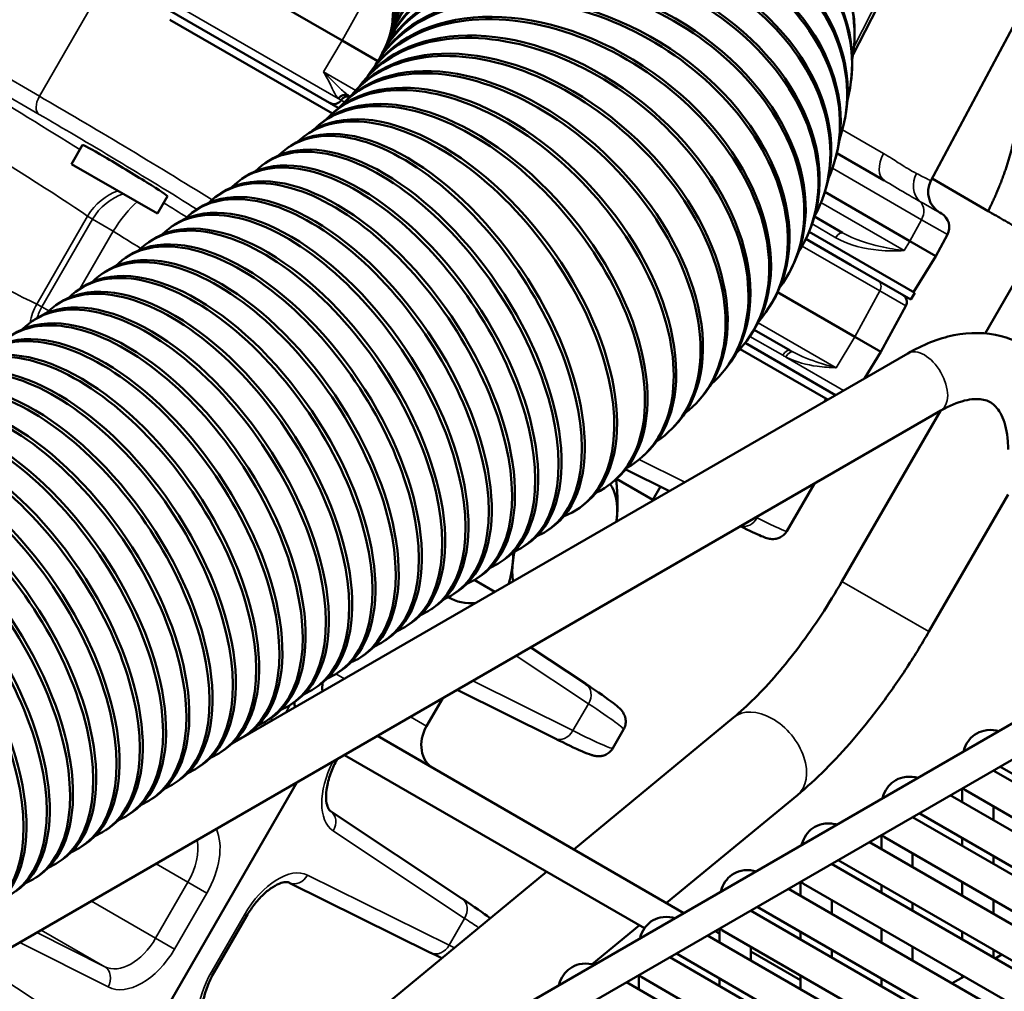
# Model space of a CAD drawing. Header units: inches. Extents: x 1 to 271, y 5 to 171.
# Tile 264 of 334: x 253.44 to 257.17, y 90.03 to 93.71. Entities that reach past the tile are written whole.
import ezdxf

# ---------------------------------------------------------------- set-up
doc = ezdxf.new("R2010")
doc.units = ezdxf.units.IN
doc.header["$LTSCALE"] = 8
doc.header["$MEASUREMENT"] = 0
doc.layers.add('Visible (ANSI)', color=7, linetype='Continuous', lineweight=50)
doc.layers.add('Visible Narrow (ANSI)', color=7, linetype='Continuous', lineweight=35)

msp = doc.modelspace()

# ---------------------------------------------------------------- linework, layer by layer
at = {"layer": 'Visible (ANSI)'}
for p, q in [((256.5987, 93.5755), (257.4476, 95.2264)), ((257.6188, 94.4623), (256.893, 93.0971)), ((258.1259, 94.2999), (257.0984, 92.5203)), ((253.9166, 94.0599), (254.665, 93.6278)), ((254.6498, 93.3739), (253.8029, 93.8628)), ((254.0126, 93.7071), (254.6277, 93.352)), ((254.8551, 93.7047), (254.8548, 93.697)), ((254.8468, 93.655), (254.8441, 93.645)), ((254.8514, 93.6739), (254.8494, 93.6638)), ((254.854, 93.6902), (254.8529, 93.6815)), ((254.7992, 93.5503), (254.665, 93.6278)), ((254.8399, 93.6332), (254.8363, 93.6232)), ((256.6039, 93.6395), (256.6035, 93.6295)), ((254.8298, 93.6083), (254.8255, 93.5984)), ((254.7984, 93.549), (254.7925, 93.5394)), ((254.8162, 93.5802), (254.8111, 93.5704)), ((254.776, 93.515), (254.7694, 93.5056)), ((254.7486, 93.4785), (254.7412, 93.4693)), ((256.592, 93.4859), (256.5908, 93.4758)), ((254.716, 93.4399), (254.7079, 93.4308)), ((254.6779, 93.3996), (254.6692, 93.3908)), ((254.6932, 93.4181), (254.6958, 93.4166)), ((254.6344, 93.358), (254.6249, 93.3495)), ((254.6498, 93.3739), (254.6469, 93.3688)), ((254.6498, 93.3739), (254.6518, 93.3727)), ((256.5681, 93.3342), (256.5661, 93.3241)), ((254.5853, 93.3157), (254.5752, 93.3075)), ((254.5307, 93.273), (254.52, 93.2651)), ((253.6406, 93.1609), (253.6822, 93.233)), ((254.4708, 93.2304), (254.4595, 93.2228)), ((254.3827, 93.1707), (254.3714, 93.1631)), ((256.5327, 93.1854), (256.5299, 93.1754)), ((256.716, 93.099), (256.537, 93.2022)), ((253.6406, 93.1609), (253.9654, 92.9734)), ((254.2947, 93.111), (254.2834, 93.1033)), ((257.1098, 92.983), (256.8975, 93.1056)), ((253.9654, 92.9734), (254.0032, 93.0389)), ((254.2066, 93.0512), (254.1953, 93.0436)), ((256.4864, 93.0403), (256.4828, 93.0304)), ((256.4915, 93.0553), (256.8138, 92.8693)), ((254.1186, 92.9915), (254.1073, 92.9839)), ((256.4526, 92.9623), (256.5586, 92.9011)), ((256.9266, 92.9773), (256.9326, 92.9739)), ((254.0305, 92.9318), (254.0192, 92.9241)), ((256.5889, 92.7797), (256.4198, 92.8773)), ((256.43, 92.8997), (256.4256, 92.8898)), ((256.4322, 92.9048), (256.8323, 92.6738)), ((256.9556, 92.8938), (256.9123, 92.8124)), ((253.9425, 92.872), (253.9312, 92.8644)), ((256.9123, 92.8124), (256.8138, 92.8693)), ((253.8544, 92.8123), (253.8431, 92.8047)), ((256.8275, 92.6766), (256.9123, 92.8124)), ((256.3642, 92.7639), (256.359, 92.7542)), ((256.5889, 92.7797), (256.8173, 92.6478)), ((253.7663, 92.7526), (253.7551, 92.7449)), ((253.6783, 92.6928), (253.667, 92.6852)), ((256.605, 92.5077), (256.313, 92.6763)), ((256.8323, 92.6738), (256.8173, 92.6478)), ((253.5902, 92.6331), (253.579, 92.6255)), ((256.2897, 92.6333), (256.2838, 92.6237)), ((256.7977, 92.6243), (256.7036, 92.4508)), ((253.5022, 92.5734), (253.4909, 92.5657)), ((256.2073, 92.5081), (256.2007, 92.4987)), ((256.2242, 92.5342), (256.3605, 92.4555)), ((256.605, 92.5077), (256.7036, 92.4508)), ((256.5325, 92.2869), (256.1902, 92.4845)), ((254.2487, 90.9684), (256.8057, 92.4446)), ((256.4957, 92.2735), (256.1708, 92.461)), ((256.6418, 92.35), (256.7036, 92.4508)), ((259.5567, 92.4043), (240.1628, 81.2072)), ((256.1175, 92.3883), (256.1102, 92.3791)), ((259.6157, 92.302), (240.2875, 81.1429)), ((256.021, 92.274), (256.013, 92.265)), ((256.4957, 92.2735), (256.5025, 92.2696)), ((253.044, 89.9842), (256.9307, 92.2281)), ((256.9293, 92.2273), (256.5564, 91.5815)), ((255.9183, 92.1651), (255.9095, 92.1563)), ((255.8097, 92.0615), (255.8003, 92.053)), ((255.903, 91.9235), (255.7377, 92.0054)), ((255.6958, 91.9632), (255.6857, 91.955)), ((255.7036, 91.9699), (255.8404, 91.8909)), ((256.4518, 91.9516), (256.3482, 91.7722)), ((255.8404, 91.8909), (255.8689, 91.9404)), ((257.1851, 91.9104), (256.8855, 91.3915)), ((255.5769, 91.8702), (255.5662, 91.8622)), ((255.4532, 91.7822), (255.4419, 91.7746)), ((255.3651, 91.7225), (255.3539, 91.7148)), ((255.2771, 91.6628), (255.2658, 91.6551)), ((255.1646, 91.5871), (255.2425, 91.5421)), ((255.189, 91.603), (255.1778, 91.5954)), ((255.101, 91.5433), (255.0897, 91.5356)), ((255.0734, 91.5185), (255.0672, 91.5221)), ((255.0129, 91.4836), (255.0017, 91.4759)), ((254.9249, 91.4238), (254.9136, 91.4162)), ((254.8368, 91.3641), (254.8256, 91.3564)), ((255.3786, 91.3321), (255.5866, 91.1937)), ((254.7488, 91.3044), (254.7375, 91.2967)), ((254.6607, 91.2446), (254.6495, 91.237)), ((254.5727, 91.1849), (254.5614, 91.1772)), ((255.468, 90.9883), (255.0995, 91.1709)), ((254.4846, 91.1252), (254.4734, 91.1175)), ((255.0452, 91.1396), (254.9841, 91.0337)), ((254.3966, 91.0654), (254.3853, 91.0578)), ((256.1459, 91.0666), (255.541, 90.5678)), ((255.7298, 91.0213), (255.6889, 90.9505)), ((254.3085, 91.0057), (254.2972, 90.9981)), ((255.9584, 90.3268), (254.798, 90.9968)), ((254.2205, 90.946), (254.2092, 90.9383)), ((254.673, 90.9246), (255.8085, 90.269)), ((254.1324, 90.8862), (254.1211, 90.8786)), ((257.1292, 90.8664), (259.1965, 89.6729)), ((257.1299, 90.8668), (257.1299, 90.8661)), ((258.3358, 90.1988), (257.1544, 90.8809)), ((254.0444, 90.8265), (254.0331, 90.8189)), ((253.6975, 89.4424), (254.4934, 90.821)), ((257.0118, 90.7986), (257.0118, 90.746)), ((257.0234, 90.7912), (259.0784, 89.6047)), ((253.9563, 90.7668), (253.945, 90.7591)), ((256.3876, 90.7734), (255.8923, 90.365)), ((258.0887, 90.1243), (256.9662, 90.7723)), ((254.6204, 90.7128), (255.1179, 90.3818)), ((257.1299, 90.7297), (257.1299, 90.6779)), ((253.8683, 90.707), (253.857, 90.6994)), ((256.823, 90.6896), (258.8902, 89.4961)), ((256.8237, 90.69), (256.8237, 90.6893)), ((258.0296, 90.022), (256.8481, 90.7041)), ((253.7802, 90.6473), (253.7689, 90.6397)), ((256.7056, 90.6218), (256.7056, 90.5692)), ((256.7171, 90.6144), (258.7721, 89.4279)), ((257.0118, 90.6097), (257.0118, 90.5806)), ((253.6922, 90.5876), (253.6809, 90.5799)), ((257.7824, 89.9475), (256.66, 90.5955)), ((253.6041, 90.5278), (253.5928, 90.5202)), ((257.7234, 89.8452), (256.5419, 90.5273)), ((256.8237, 90.5529), (256.8237, 90.5011)), ((257.1299, 90.5415), (257.1299, 90.5125)), ((256.5168, 90.5128), (258.584, 89.3193)), ((256.5174, 90.5132), (256.5174, 90.5125)), ((253.516, 90.4681), (253.5048, 90.4605)), ((255.438, 90.4829), (253.8153, 89.1449)), ((254.9993, 90.1764), (254.4639, 90.4417)), ((257.4762, 89.7707), (256.3538, 90.4187)), ((256.3993, 90.445), (256.3993, 90.3924)), ((256.4109, 90.4376), (258.4659, 89.2511)), ((256.7056, 90.4329), (256.7056, 90.4038)), ((257.0118, 90.4443), (257.0118, 90.3924)), ((256.5174, 90.3761), (256.5174, 90.3243)), ((257.1299, 90.3761), (257.1299, 90.3243)), ((257.4171, 89.6684), (256.2357, 90.3505)), ((256.8237, 90.3647), (256.8237, 90.3357)), ((254.3029, 90.3153), (254.1806, 90.1035)), ((256.2106, 90.336), (258.2778, 89.1425)), ((256.2112, 90.3364), (256.2112, 90.3357)), ((255.7893, 90.2801), (255.6108, 90.1329)), ((256.0931, 90.2682), (256.0931, 90.2156)), ((256.7056, 90.2675), (256.7056, 90.2156)), ((257.17, 89.5939), (256.0476, 90.2419)), ((256.0931, 90.2491), (256.0765, 90.2586)), ((256.1047, 90.2608), (258.1597, 89.0743)), ((256.3993, 90.2561), (256.3993, 90.227)), ((257.0118, 90.2561), (257.0118, 90.227)), ((256.2112, 90.1993), (256.2112, 90.1475)), ((256.8237, 90.1993), (256.8237, 90.1475)), ((255.9043, 90.1592), (257.9716, 88.9657)), ((255.905, 90.1596), (255.905, 90.1589)), ((257.1109, 89.4916), (255.9295, 90.1737)), ((256.3993, 90.0723), (256.2112, 90.1809)), ((256.5174, 90.1879), (256.5174, 90.1589)), ((257.1299, 90.1879), (257.1299, 90.1589)), ((257.1615, 90.1696), (257.1364, 90.1551)), ((255.7869, 90.0914), (255.7869, 90.0388)), ((255.7984, 90.084), (257.8535, 88.8975)), ((256.0931, 90.0793), (256.0931, 90.0502)), ((256.3993, 90.0907), (256.3993, 90.0388)), ((256.7056, 90.0793), (256.7056, 90.0502)), ((257.0183, 90.0869), (256.9734, 90.061)), ((257.0118, 90.0907), (257.0118, 90.0832)), ((256.8637, 89.4171), (255.7413, 90.0651))]:
    msp.add_line(p, q, dxfattribs=at)
for centre, radius, start, end in [((254.634, 93.4188), 0.031, 240, 328.1514), ((254.6867, 93.3861), 0.031, 73.9755, 148.1514), ((256.9724, 93.0548), 0.09, 152, 240), ((256.9026, 92.9219), 0.06, 332, 60), ((256.7705, 92.6391), 0.031, 331.5, 60)]:
    msp.add_arc(centre, radius, start, end, dxfattribs=at)
for centre, major_axis, ratio, start_param, end_param in [((255.7291, 93.6621), (0.8744, -0.0326), 0.778171, 6.173898, 9.421165), ((255.7295, 93.6721), (-0.8744, 0.0326), 0.778171, 3.141593, 6.283185), ((255.7218, 93.578), (0.869, -0.1022), 0.774292, 6.17364, 9.422809), ((255.723, 93.5881), (-0.869, 0.1022), 0.774292, 3.141593, 6.283185), ((255.7097, 93.504), (-0.8584, 0.1698), 0.768425, 3.141593, 6.283185), ((255.7077, 93.494), (0.8584, -0.1698), 0.768425, 6.173265, 9.42509), ((255.6897, 93.4202), (-0.8429, 0.2348), 0.760586, 3.141593, 6.283185), ((255.6631, 93.3368), (-0.8233, 0.2964), 0.750795, 3.141593, 6.283185), ((255.687, 93.4102), (0.8429, -0.2348), 0.760586, 6.172718, 9.427947), ((255.6595, 93.3268), (0.8233, -0.2964), 0.750795, 6.171934, 9.431314), ((255.5902, 93.172), (-0.774, 0.4081), 0.72546, 3.141593, 6.283185), ((255.6255, 93.2441), (0.8001, -0.3543), 0.739076, 6.170845, 9.43513), ((255.6299, 93.254), (-0.8001, 0.3543), 0.739076, 3.141593, 6.283185), ((255.585, 93.1623), (0.774, -0.4081), 0.72546, 6.169379, 9.439342), ((255.5441, 93.0912), (-0.7457, 0.4578), 0.709982, 3.141593, 6.283185), ((255.5382, 93.0816), (0.7457, -0.4578), 0.709982, 6.167465, 9.443909), ((255.4916, 93.0116), (-0.7157, 0.5035), 0.692681, 3.141593, 6.283185), ((255.485, 93.0021), (0.7157, -0.5035), 0.692681, 6.165032, 9.448807), ((255.3685, 92.8569), (-0.6525, 0.5829), 0.652794, 3.141593, 6.283185), ((255.4257, 92.9242), (0.6845, -0.5451), 0.673602, 6.162005, 9.45403), ((255.4331, 92.9334), (-0.6845, 0.5451), 0.673602, 3.141593, 6.283185), ((255.3604, 92.8479), (0.6525, -0.5829), 0.652794, 6.158304, 9.459589), ((255.2221, 92.7098), (-0.5877, 0.6483), 0.606209, 3.141593, 6.283185), ((255.2893, 92.7735), (0.6202, -0.6173), 0.63031, 6.153839, 9.465513), ((255.2981, 92.7823), (-0.6202, 0.6173), 0.63031, 3.141593, 6.283185), ((255.2126, 92.7012), (0.5877, -0.6483), 0.606209, 6.148502, 9.471852), ((255.0538, 92.5716), (-0.5231, 0.7014), 0.553403, 3.141593, 6.283185), ((255.1305, 92.6312), (0.5553, -0.6762), 0.580551, 6.142165, 9.47868), ((255.1405, 92.6395), (-0.5553, 0.6762), 0.580551, 3.141593, 6.283185), ((255.0431, 92.5636), (0.5231, -0.7014), 0.553403, 6.134663, 9.486098), ((254.962, 92.5063), (-0.4912, 0.7241), 0.524834, 3.141593, 6.283185), ((254.9507, 92.4987), (0.4912, -0.7241), 0.524834, 6.181994, 9.525969), ((254.8627, 92.4389), (0.4912, -0.7241), 0.524834, 6.181994, 9.525969), ((254.8739, 92.4466), (-0.4912, 0.7241), 0.524834, 3.141593, 6.283185), ((253.8427, 93.1359), (0.1605, -0.097), 0.028501, 0.000575, 3.142168), ((254.7746, 92.3792), (0.4912, -0.7241), 0.524834, 6.181994, 9.525969), ((254.7859, 92.3869), (-0.4912, 0.7241), 0.524834, 3.141593, 6.283185), ((254.6866, 92.3195), (0.4912, -0.7241), 0.524834, 6.181994, 9.525969), ((254.6978, 92.3271), (-0.4912, 0.7241), 0.524834, 3.141593, 6.283185), ((254.5985, 92.2598), (0.4912, -0.7241), 0.524834, 6.181994, 9.525969), ((254.6098, 92.2674), (-0.4912, 0.7241), 0.524834, 3.141593, 6.283185), ((254.5217, 92.2077), (-0.4912, 0.7241), 0.524834, 3.141593, 6.283185), ((254.5104, 92.2), (0.4912, -0.7241), 0.524834, 6.181994, 9.525969), ((254.4224, 92.1403), (0.4912, -0.7241), 0.524834, 6.181994, 9.525969), ((254.4337, 92.1479), (-0.4912, 0.7241), 0.524834, 3.141593, 6.283185), ((254.3343, 92.0806), (0.4912, -0.7241), 0.524834, 6.181994, 9.525969), ((254.3456, 92.0882), (-0.4912, 0.7241), 0.524834, 3.141593, 6.283185), ((254.2463, 92.0208), (0.4912, -0.7241), 0.524834, 6.181994, 9.525969), ((254.2576, 92.0285), (-0.4912, 0.7241), 0.524834, 3.141593, 6.283185), ((254.1582, 91.9611), (0.4912, -0.7241), 0.524834, 6.181994, 9.525969), ((254.1695, 91.9687), (-0.4912, 0.7241), 0.524834, 3.141593, 6.283185), ((254.0815, 91.909), (-0.4912, 0.7241), 0.524834, 3.141593, 6.283185), ((254.0702, 91.9014), (0.4912, -0.7241), 0.524834, 6.181994, 9.525969), ((253.9821, 91.8416), (0.4912, -0.7241), 0.524834, 6.181994, 9.525969), ((253.9934, 91.8493), (-0.4912, 0.7241), 0.524834, 3.141593, 6.283185), ((253.8941, 91.7819), (0.4912, -0.7241), 0.524834, 6.181994, 9.525969), ((253.9054, 91.7895), (-0.4912, 0.7241), 0.524834, 3.141593, 6.283185), ((253.806, 91.7222), (0.4912, -0.7241), 0.524834, 6.181994, 9.525969), ((253.8173, 91.7298), (-0.4912, 0.7241), 0.524834, 3.141593, 6.283185), ((253.718, 91.6624), (0.4912, -0.7241), 0.524834, 6.181994, 9.525969), ((253.7293, 91.6701), (-0.4912, 0.7241), 0.524834, 3.141593, 6.283185), ((253.6412, 91.6103), (-0.4912, 0.7241), 0.524834, 3.141593, 6.283185), ((253.6299, 91.6027), (0.4912, -0.7241), 0.524834, 6.181994, 9.525969), ((253.5419, 91.543), (0.4912, -0.7241), 0.524834, 6.181994, 9.525969), ((253.5531, 91.5506), (-0.4912, 0.7241), 0.524834, 3.141593, 6.283185), ((253.4538, 91.4832), (0.4912, -0.7241), 0.524834, 6.181994, 9.525969), ((253.4651, 91.4909), (-0.4912, 0.7241), 0.524834, 3.141593, 6.283185), ((253.3658, 91.4235), (0.4912, -0.7241), 0.524834, 6.181994, 9.525969), ((253.377, 91.4311), (-0.4912, 0.7241), 0.524834, 3.141593, 6.283185), ((253.2777, 91.3638), (0.4912, -0.7241), 0.524834, 6.181994, 9.525969), ((253.289, 91.3714), (-0.4912, 0.7241), 0.524834, 3.141593, 6.283185), ((253.2009, 91.3117), (-0.4912, 0.7241), 0.524834, 3.141593, 6.283185), ((253.1897, 91.304), (0.4912, -0.7241), 0.524834, 6.181994, 9.525969), ((253.1016, 91.2443), (0.4912, -0.7241), 0.524834, 6.181994, 9.525969), ((253.1129, 91.2519), (-0.4912, 0.7241), 0.524834, 3.141593, 6.283185), ((253.0136, 91.1846), (0.4912, -0.7241), 0.524834, 6.181994, 9.525969), ((253.0248, 91.1922), (-0.4912, 0.7241), 0.524834, 3.141593, 6.283185), ((252.9255, 91.1248), (0.4912, -0.7241), 0.524834, 6.181994, 9.525969), ((252.9368, 91.1325), (-0.4912, 0.7241), 0.524834, 3.141593, 6.283185), ((255.5072, 91.7363), (0.1405, 0.2434), 0.57735, 5.372723, 6.018968), ((252.8375, 91.0651), (0.4912, -0.7241), 0.524834, 6.181994, 9.525969), ((252.8487, 91.0728), (-0.4912, 0.7241), 0.524834, 3.141593, 6.283185), ((255.5072, 91.7363), (0.1405, 0.2434), 0.57735, 5.316741, 5.372723), ((255.5072, 91.7363), (-0.1405, -0.2434), 0.57735, 5.197986, 5.372723), ((255.5072, 91.7363), (-0.1405, -0.2434), 0.57735, 5.372723, 5.678834), ((255.2761, 91.8697), (-0.2028, -0.3512), 0.57735, 6.25303, 6.693776), ((254.6975, 91.1992), (0.0625, 0.1083), 0.816497, 2.017403, 2.297752), ((254.6975, 91.1992), (-0.125, -0.2165), 0.816497, 5.471502, 5.554272), ((255.0725, 90.9827), (-0.0625, -0.1083), 0.816497, 4.712389, 6.283185), ((254.8733, 91.5377), (-0.8565, 0.5164), 0.026792, 3.142101, 3.142516), ((257.0529, 90.8423), (-0.0295, -0.0511), 0.57735, 5.924866, 6.283185), ((254.5872, 90.6629), (0.0332, 0.05), 0.83564, 0, 0.001446), ((256.7467, 90.6655), (-0.0295, -0.0511), 0.57735, 5.924866, 6.283185), ((254.4905, 90.4955), (-0.0266, -0.0538), 0.83564, 6.281739, 6.283185), ((256.4404, 90.4887), (-0.0295, -0.0511), 0.57735, 5.924866, 6.283185), ((256.1342, 90.3119), (-0.0295, -0.0511), 0.57735, 5.924866, 6.283185), ((255.828, 90.1351), (-0.0295, -0.0511), 0.57735, 5.924866, 6.283185)]:
    msp.add_ellipse(centre, major_axis=major_axis, ratio=ratio, start_param=start_param, end_param=end_param, dxfattribs=at)
for points, weights in [([(257.1098, 92.983), (257.1809, 93.1256), (257.21, 93.2678)], [1.08082679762, 1.07908713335, 1]), ([(257.3016, 92.8722), (257.2265, 92.9156), (257.1098, 92.983)], [1.01471241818, 1.07925706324, 1.08082679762]), ([(255.7013, 91.9679), (255.7108, 91.885), (255.7043, 91.8215)], [1.00149648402, 1.03719124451, 1]), ([(255.7043, 91.8215), (255.7036, 91.8146), (255.7027, 91.8079)], [1, 1.00388014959, 1.00696695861]), ([(255.31, 91.6511), (255.3121, 91.671), (255.3126, 91.6921)], [1, 1.01137267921, 1.01593000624]), ([(255.2952, 91.5726), (255.3059, 91.6111), (255.31, 91.6511)], [1.0180908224, 1.02307930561, 1])]:
    msp.add_rational_spline(points, weights, degree=2, dxfattribs=at)
for points, knots in [([(256.8057, 92.4446), (256.8618, 92.477), (256.9202, 92.5007), (257.0397, 92.5249), (257.1012, 92.5251), (257.2073, 92.4973), (257.2525, 92.4742), (257.3275, 92.4116), (257.3575, 92.373), (257.4058, 92.2806), (257.4218, 92.2255), (257.4333, 92.1395), (257.4351, 92.1106), (257.4351, 92.0812)], [0, 0, 0, 0, 0.314159, 0.314159, 0.628319, 0.628319, 0.885458, 0.885458, 1.136407, 1.136407, 1.428363, 1.428363, 1.570796, 1.570796, 1.570796, 1.570796]), ([(256.9307, 92.2281), (256.9631, 92.2469), (256.9937, 92.2591), (257.0468, 92.2722), (257.0688, 92.2728), (257.1043, 92.2673), (257.1172, 92.2613), (257.1417, 92.2413), (257.1538, 92.2261), (257.174, 92.1792), (257.1816, 92.1482), (257.1848, 92.1013), (257.1851, 92.0915), (257.1851, 92.0812)], [0, 0, 0, 0, 0.279472, 0.279472, 0.565043, 0.565043, 0.879202, 0.879202, 1.193362, 1.193362, 1.494464, 1.494464, 1.570796, 1.570796, 1.570796, 1.570796]), ([(256.348, 91.772), (256.3447, 91.7663), (256.3404, 91.7611), (256.3305, 91.7525), (256.3248, 91.749), (256.3139, 91.7444), (256.3085, 91.7431), (256.2987, 91.7418), (256.2943, 91.7418), (256.2871, 91.7422), (256.2842, 91.7427), (256.2779, 91.7438), (256.2751, 91.7446), (256.265, 91.7476), (256.2588, 91.7501), (256.2324, 91.761), (256.2063, 91.7733), (256.1721, 91.7902)], [0.000505, 0.000505, 0.000505, 0.000505, 0.053308, 0.053308, 0.106784, 0.106784, 0.15616, 0.15616, 0.20614, 0.20614, 0.257085, 0.257085, 0.337161, 0.337161, 0.556353, 0.556353, 1.096452, 1.096452, 1.096452, 1.096452]), ([(256.5564, 91.5815), (256.5316, 91.5385), (256.5055, 91.4962), (256.4516, 91.4143), (256.4238, 91.3747), (256.3674, 91.2995), (256.3388, 91.2639), (256.2819, 91.1977), (256.2536, 91.1671), (256.1983, 91.1121), (256.1714, 91.0876), (256.1459, 91.0666)], [3.9420699, 3.9420699, 3.9420699, 3.9420699, 4.1021654, 4.1021654, 4.2622609, 4.2622609, 4.4223563, 4.4223563, 4.5824518, 4.5824518, 4.7425472, 4.7425472, 4.7425472, 4.7425472]), ([(256.8855, 91.3915), (256.857, 91.3421), (256.827, 91.2935), (256.7649, 91.1991), (256.7327, 91.1532), (256.6666, 91.0651), (256.6328, 91.0229), (256.5641, 90.943), (256.5292, 90.9054), (256.4589, 90.8353), (256.4234, 90.8029), (256.3876, 90.7734)], [3.9420699, 3.9420699, 3.9420699, 3.9420699, 4.1021654, 4.1021654, 4.2622609, 4.2622609, 4.4223563, 4.4223563, 4.5824518, 4.5824518, 4.7425472, 4.7425472, 4.7425472, 4.7425472]), ([(255.5871, 91.1933), (255.6338, 91.1622), (255.6686, 91.1381), (255.7007, 91.1136), (255.7078, 91.108), (255.7186, 91.0975), (255.7224, 91.094), (255.7292, 91.0833), (255.7309, 91.0804), (255.7337, 91.0743), (255.7348, 91.0712), (255.7373, 91.0621), (255.7382, 91.0553), (255.7374, 91.042), (255.736, 91.0355), (255.7326, 91.0268), (255.7313, 91.0241), (255.7299, 91.0216)], [0.003588, 0.003588, 0.003588, 0.003588, 0.777591, 0.777591, 1.098934, 1.098934, 1.260284, 1.260284, 1.307065, 1.307065, 1.343203, 1.343203, 1.405032, 1.405032, 1.459612, 1.459612, 1.483822, 1.483822, 1.483822, 1.483822]), ([(257.15, 91.0148), (257.1468, 91.0157), (257.1436, 91.0165), (257.1254, 91.0202), (257.1092, 91.0206), (257.0809, 91.014), (257.0689, 91.0088), (257.0485, 90.9945), (257.0401, 90.9857), (257.0259, 90.9655), (257.0207, 90.9538), (257.0169, 90.9405), (257.0165, 90.939), (257.0161, 90.9375)], [0.248155, 0.248155, 0.248155, 0.248155, 0.314159, 0.314159, 0.611451, 0.611451, 0.836785, 0.836785, 1.050201, 1.050201, 1.29221, 1.29221, 1.322641, 1.322641, 1.322641, 1.322641]), ([(255.689, 90.9505), (255.6855, 90.9445), (255.6809, 90.9391), (255.6706, 90.9303), (255.6647, 90.9268), (255.6541, 90.9225), (255.6491, 90.9213), (255.6396, 90.92), (255.6353, 90.9199), (255.6276, 90.9203), (255.6244, 90.9208), (255.6166, 90.9223), (255.6128, 90.9234), (255.5979, 90.928), (255.5867, 90.9326), (255.5466, 90.9501), (255.5119, 90.9666), (255.4686, 90.9881)], [0, 0, 0, 0, 0.057849, 0.057849, 0.115271, 0.115271, 0.167355, 0.167355, 0.226369, 0.226369, 0.296336, 0.296336, 0.427133, 0.427133, 0.819158, 0.819158, 1.485179, 1.485179, 1.485179, 1.485179]), ([(254.6455, 90.9088), (254.6367, 90.8929), (254.6291, 90.8763), (254.6159, 90.8415), (254.6106, 90.8228), (254.6044, 90.789), (254.6033, 90.7732), (254.6045, 90.7477), (254.6067, 90.7372), (254.612, 90.7224), (254.615, 90.718), (254.6184, 90.7143), (254.6193, 90.7135), (254.6203, 90.7128)], [0.0194837, 0.0194837, 0.0194837, 0.0194837, 0.1575693, 0.1575693, 0.3148171, 0.3148171, 0.4676572, 0.4676572, 0.6115246, 0.6115246, 0.7523099, 0.7523099, 0.8242729, 0.8242729, 0.8242729, 0.8242729]), ([(256.8438, 90.838), (256.8406, 90.8389), (256.8373, 90.8397), (256.8191, 90.8434), (256.8029, 90.8438), (256.7746, 90.8372), (256.7626, 90.832), (256.7423, 90.8177), (256.7338, 90.8089), (256.7197, 90.7887), (256.7145, 90.777), (256.7107, 90.7637), (256.7103, 90.7622), (256.7099, 90.7607)], [0.248155, 0.248155, 0.248155, 0.248155, 0.314159, 0.314159, 0.611451, 0.611451, 0.836785, 0.836785, 1.050201, 1.050201, 1.29221, 1.29221, 1.322641, 1.322641, 1.322641, 1.322641]), ([(256.5376, 90.6612), (256.5344, 90.6621), (256.5311, 90.6629), (256.5129, 90.6666), (256.4967, 90.667), (256.4684, 90.6604), (256.4564, 90.6552), (256.436, 90.6409), (256.4276, 90.6321), (256.4135, 90.6119), (256.4083, 90.6002), (256.4045, 90.5869), (256.4041, 90.5854), (256.4037, 90.5839)], [0.248155, 0.248155, 0.248155, 0.248155, 0.314159, 0.314159, 0.611451, 0.611451, 0.836785, 0.836785, 1.050201, 1.050201, 1.29221, 1.29221, 1.322641, 1.322641, 1.322641, 1.322641]), ([(256.2313, 90.4844), (256.2281, 90.4853), (256.2249, 90.4861), (256.2067, 90.4898), (256.1905, 90.4902), (256.1622, 90.4836), (256.1502, 90.4784), (256.1298, 90.4641), (256.1214, 90.4553), (256.1073, 90.4351), (256.1021, 90.4234), (256.0982, 90.4101), (256.0978, 90.4086), (256.0974, 90.4071)], [0.248155, 0.248155, 0.248155, 0.248155, 0.314159, 0.314159, 0.611451, 0.611451, 0.836785, 0.836785, 1.050201, 1.050201, 1.29221, 1.29221, 1.322641, 1.322641, 1.322641, 1.322641]), ([(254.4638, 90.4418), (254.4617, 90.4428), (254.4591, 90.4437), (254.4495, 90.4439), (254.4426, 90.4432), (254.4248, 90.4376), (254.4139, 90.4325), (254.3909, 90.418), (254.3785, 90.4084), (254.3542, 90.3853), (254.3419, 90.3717), (254.3206, 90.3439), (254.3112, 90.3299), (254.3028, 90.3154)], [0, 0, 0, 0, 0.134699, 0.134699, 0.2674151, 0.2674151, 0.4083116, 0.4083116, 0.5512223, 0.5512223, 0.6972649, 0.6972649, 0.8247471, 0.8247471, 0.8247471, 0.8247471]), ([(255.1184, 90.3814), (255.1651, 90.3503), (255.1999, 90.3262), (255.2233, 90.3083), (255.2241, 90.3077), (255.2248, 90.3071)], [0.0035882, 0.0035882, 0.0035882, 0.0035882, 0.7776054, 0.7776054, 0.804239, 0.804239, 0.804239, 0.804239]), ([(255.9251, 90.3076), (255.9219, 90.3085), (255.9187, 90.3093), (255.9004, 90.313), (255.8842, 90.3134), (255.856, 90.3068), (255.844, 90.3016), (255.8236, 90.2873), (255.8151, 90.2785), (255.801, 90.2583), (255.7958, 90.2466), (255.792, 90.2333), (255.7916, 90.2318), (255.7912, 90.2303)], [0.248155, 0.248155, 0.248155, 0.248155, 0.314159, 0.314159, 0.611451, 0.611451, 0.836785, 0.836785, 1.050201, 1.050201, 1.29221, 1.29221, 1.322641, 1.322641, 1.322641, 1.322641]), ([(255.6189, 90.1308), (255.6157, 90.1317), (255.6124, 90.1325), (255.5942, 90.1362), (255.578, 90.1366), (255.5497, 90.13), (255.5377, 90.1248), (255.5174, 90.1105), (255.5089, 90.1017), (255.4948, 90.0815), (255.4896, 90.0698), (255.4858, 90.0565), (255.4854, 90.055), (255.485, 90.0535)], [0.248155, 0.248155, 0.248155, 0.248155, 0.314159, 0.314159, 0.611451, 0.611451, 0.836785, 0.836785, 1.050201, 1.050201, 1.29221, 1.29221, 1.322641, 1.322641, 1.322641, 1.322641]), ([(254.1805, 90.1036), (254.1704, 90.0861), (254.1616, 90.0675), (254.1476, 90.0308), (254.1422, 90.0122), (254.1358, 89.9781), (254.1346, 89.9622), (254.1357, 89.9361), (254.1378, 89.9254), (254.143, 89.9109), (254.1459, 89.9065), (254.1494, 89.9026), (254.1504, 89.9017), (254.1516, 89.9009)], [0, 0, 0, 0, 0.1541648, 0.1541648, 0.3107875, 0.3107875, 0.4654226, 0.4654226, 0.6105635, 0.6105635, 0.7472737, 0.7472737, 0.8242822, 0.8242822, 0.8242822, 0.8242822])]:
    msp.add_open_spline(points, degree=3, knots=knots, dxfattribs=at)
msp.add_open_spline([(255.0413, 90.1559), (255.0285, 90.162), (255.0147, 90.1688), (254.9999, 90.1762)], degree=3, dxfattribs=at)
at = {"layer": 'Visible Narrow (ANSI)'}
for p, q in [((257.4377, 95.2312), (256.6021, 93.6062)), ((253.5187, 93.4175), (251.826, 94.3948)), ((251.825, 94.3261), (253.5177, 93.3489)), ((253.8205, 93.8875), (254.6492, 93.409)), ((253.7676, 93.8486), (253.5187, 93.4175)), ((254.76, 93.8008), (254.665, 93.6278)), ((254.665, 93.6278), (254.5938, 93.5103)), ((254.7159, 93.4398), (254.5938, 93.5103)), ((254.6236, 93.4801), (254.6236, 93.4801)), ((254.6383, 93.4653), (254.6383, 93.4653)), ((254.6603, 93.4024), (254.6518, 93.4074)), ((254.6603, 93.4024), (254.6733, 93.3949)), ((253.5063, 93.3751), (253.5063, 93.3751)), ((256.5582, 93.2903), (256.7139, 93.2004)), ((256.5204, 93.145), (256.8575, 92.9503)), ((256.8923, 93.0974), (256.893, 93.0971)), ((256.7917, 92.8334), (256.477, 93.0151)), ((253.7012, 92.9642), (253.5086, 92.6307)), ((253.7193, 92.9522), (253.528, 92.6209)), ((253.7012, 92.9642), (253.7193, 92.9522)), ((253.7193, 92.9522), (253.7979, 92.9069)), ((256.8138, 92.8693), (256.8575, 92.9503)), ((256.9556, 92.8938), (256.8575, 92.9503)), ((256.5333, 92.8823), (256.4436, 92.9341)), ((253.6718, 92.6884), (253.7979, 92.9069)), ((256.406, 92.8505), (256.7, 92.6807)), ((256.7917, 92.8334), (256.8138, 92.8693)), ((256.7, 92.6807), (256.605, 92.5077)), ((256.7977, 92.6243), (256.7, 92.6807)), ((253.528, 92.6209), (253.5086, 92.6307)), ((253.5539, 92.6059), (253.528, 92.6209)), ((256.5338, 92.3903), (256.2388, 92.5606)), ((256.3322, 92.4372), (256.2079, 92.5089)), ((256.605, 92.5077), (256.5338, 92.3903)), ((256.344, 92.4305), (256.5627, 92.3043)), ((256.3915, 92.4394), (256.3915, 92.4394)), ((256.4957, 92.2735), (256.4889, 92.2618)), ((255.9621, 91.9576), (255.7892, 92.0433)), ((256.2389, 91.8288), (256.2352, 91.8223)), ((256.2352, 91.8223), (256.2312, 91.8243)), ((256.5564, 91.5815), (256.8855, 91.3915)), ((255.3237, 91.3004), (255.5968, 91.1186)), ((254.6412, 91.2316), (254.673, 91.2133)), ((255.5381, 91.017), (255.1586, 91.2051)), ((254.4681, 91.114), (254.4516, 91.0855)), ((255.5968, 91.1186), (255.5381, 91.017)), ((254.4032, 91.0576), (254.3933, 91.0632)), ((254.923, 91.069), (254.9841, 91.0337)), ((254.6225, 90.7113), (254.6224, 90.7114)), ((254.6306, 90.6378), (255.1281, 90.3067)), ((253.9602, 90.5132), (254.0809, 90.4435)), ((255.0694, 90.2051), (254.534, 90.4704)), ((254.0809, 90.4435), (253.9586, 90.2317)), ((254.0809, 90.4435), (254.1523, 90.4023)), ((254.4661, 90.4407), (254.4663, 90.4407)), ((254.03, 90.1905), (254.1523, 90.4023)), ((253.9586, 90.2317), (253.7157, 90.372)), ((254.2944, 90.3202), (254.1721, 90.1085)), ((254.2944, 90.3202), (254.3029, 90.3153)), ((255.1281, 90.3067), (255.0694, 90.2051)), ((253.7661, 90.1236), (253.5093, 90.2528)), ((253.5258, 90.2623), (253.7661, 90.1236)), ((253.9586, 90.2317), (254.03, 90.1905)), ((253.4443, 90.2153), (253.7785, 90.0472)), ((253.6819, 89.8799), (253.3384, 90.1054)), ((254.1806, 90.1035), (254.1721, 90.1085))]:
    msp.add_line(p, q, dxfattribs=at)
for centre, major_axis, ratio, start_param, end_param in [((253.3233, 93.4003), (-0.7532, 0.4554), 0.028501, 4.248106, 4.804845), ((253.5487, 93.4002), (-0.03, -0.052), 0.57735, 4.712389, 6.248279), ((253.8817, 93.1801), (-0.6426, 0.3871), 0.026223, 4.259086, 5.328355), ((254.6751, 93.3932), (0.0209, 0.0229), 0.978283, 0.311746, 1.755236), ((254.5666, 93.6346), (0.0927, -0.2286), 0.143995, 6.05102, 6.100102), ((254.6777, 93.3913), (0.0155, 0.0268), 0.983923, 0, 1.538533), ((253.8506, 93.1288), (0.5906, -0.3571), 0.028501, 1.123125, 2.186851), ((253.2251, 93.2378), (0.5887, -0.3604), 0.03634, 0.651322, 1.663613), ((256.761, 93.1769), (-0.045, -0.0779), 0.583258, 4.747296, 6.283185), ((256.9079, 93.0889), (-0.0415, -0.0799), 0.875656, 4.707984, 6.053323), ((256.9716, 93.0553), (-0.045, -0.0779), 0.998473, 4.747296, 6.283185), ((253.8321, 92.8886), (0.1043, 0.1588), 0.795366, 0.786604, 1.616608), ((256.6988, 93.0396), (0.03, 0.052), 0.57735, 6.23099, 6.23414), ((253.8503, 92.8766), (0.1043, 0.1588), 0.795366, 0.776786, 1.616608), ((253.8503, 92.8766), (-0.0998, -0.1616), 0.31827, 3.882267, 4.721853), ((253.4651, 93.278), (-1.4465, 0.8745), 0.028501, 4.292947, 4.359161), ((256.8141, 92.973), (0.03, 0.052), 0.816497, 4.747296, 6.091428), ((253.0336, 92.9062), (-0.6064, 0.3296), 0.03634, 1.47798, 2.490271), ((253.7471, 92.9598), (-0.1071, 0.0546), 0.073457, 4.064144, 4.064247), ((253.3669, 93.1155), (1.282, -0.7795), 0.032108, 1.159421, 1.247489), ((256.5436, 92.8752), (0.015, 0.026), 0.417211, 0, 1.53589), ((256.6777, 92.6926), (0.0155, 0.0268), 0.816497, 4.738569, 6.283185), ((253.6395, 92.555), (-0.0854, -0.1697), 0.795366, 4.666578, 5.063493), ((253.659, 92.5453), (0.0854, 0.1697), 0.795366, 1.524985, 1.769637), ((256.8682, 92.3364), (-0.0625, 0.1083), 0.57735, 3.141593, 6.283185), ((256.345, 92.4286), (0.0155, 0.0268), 0.496351, 0, 1.538533), ((256.4377, 92.5543), (0.2541, -0.1167), 0.545934, 4.543545, 4.592626), ((256.3576, 92.4218), (0.0141, 0.0276), 0.517006, 0.07434, 1.51783), ((256.1917, 91.8474), (-0.0266, -0.0538), 0.83564, 0.167104, 1.517677), ((255.6917, 92.1351), (0.6565, -0.3629), 0.026223, 5.702125, 6.282699), ((255.5534, 91.1437), (0.0332, 0.05), 0.83564, 4.765508, 6.283185), ((254.9043, 91.589), (0.8046, -0.4864), 0.028501, 5.790508, 5.790556), ((254.8733, 91.5377), (-0.8565, 0.5164), 0.026792, 3.142516, 3.722674), ((256.2668, 90.92), (0.1209, -0.1466), 0.668835, 0, 3.141593), ((255.4947, 91.0421), (-0.0266, -0.0538), 0.83564, 0, 1.517677), ((254.8134, 91.4341), (0.8755, -0.4836), 0.026792, 5.702104, 6.282677), ((254.7845, 91.3816), (-0.8235, 0.4536), 0.028501, 3.634266, 3.63427), ((254.7597, 90.8517), (-0.125, -0.2165), 0.548838, 4.80701, 6.248279), ((254.5872, 90.6629), (0.0332, 0.05), 0.83564, 4.765508, 6.283185), ((254.0211, 90.478), (0.125, 0.2165), 0.605863, 4.712389, 5.864426), ((253.9798, 90.5019), (-0.095, -0.1645), 0.614867, 1.570796, 2.528676), ((254.4132, 90.2516), (-0.125, -0.2165), 0.548838, 3.176499, 4.712389), ((254.4905, 90.4955), (-0.0266, -0.0538), 0.83564, 0, 1.517677), ((255.0846, 90.3318), (0.0332, 0.05), 0.83564, 4.765508, 6.283185), ((254.4045, 90.7258), (-0.8565, 0.5164), 0.026792, 3.593251, 3.722674), ((254.4355, 90.7771), (0.8046, -0.4864), 0.028501, 5.790508, 5.790556), ((253.8575, 90.2901), (-0.095, -0.1645), 0.614867, 0.034907, 1.570796), ((253.8988, 90.2662), (0.125, 0.2165), 0.605863, 3.176499, 4.712389), ((255.0259, 90.2302), (-0.0266, -0.0538), 0.83564, 0, 1.517677), ((254.3447, 90.6222), (0.8755, -0.4836), 0.026792, 5.702104, 5.743577), ((254.3158, 90.5697), (-0.8235, 0.4536), 0.028501, 3.634266, 3.63427), ((253.7371, 90.0711), (0.027, 0.0536), 0.795366, 4.666578, 6.236156), ((254.2909, 90.0398), (-0.125, -0.2165), 0.548838, 4.712389, 6.248279)]:
    msp.add_ellipse(centre, major_axis=major_axis, ratio=ratio, start_param=start_param, end_param=end_param, dxfattribs=at)
for points, knots in [([(254.6881, 93.4212), (254.6771, 93.4286), (254.66, 93.4437), (254.629, 93.4744), (254.6086, 93.4955), (254.594, 93.5101), (254.5939, 93.5102), (254.5938, 93.5103)], [-0.6892979, -0.6892979, -0.6892979, -0.6892979, -0.4135788, -0.2757192, 0, 0, 0.0018596, 0.0018596, 0.0018596, 0.0018596]), ([(254.5938, 93.5103), (254.5939, 93.5102), (254.594, 93.5101), (254.6049, 93.4913), (254.6186, 93.4648), (254.6361, 93.4291), (254.644, 93.4139), (254.6492, 93.409)], [-0.0018596, -0.0018596, -0.0018596, -0.0018596, 0, 0, 0.2757192, 0.4135788, 0.6892979, 0.6892979, 0.6892979, 0.6892979]), ([(256.8382, 93.1255), (256.8275, 93.1309), (256.8156, 93.1375), (256.7992, 93.1473), (256.7956, 93.1495), (256.7775, 93.1607), (256.7619, 93.171), (256.735, 93.1879), (256.7248, 93.1942), (256.7139, 93.2004)], [0, 0, 0, 0, 0.2226781, 0.2226781, 0.2831056, 0.2831056, 0.5223241, 0.5223241, 0.6605798, 0.6605798, 0.6605798, 0.6605798]), ([(256.716, 93.099), (256.7439, 93.0828), (256.791, 93.0538), (256.8342, 93.029), (256.8516, 93.0193)], [-0.6605798, -0.6605798, -0.6605798, -0.6605798, -0.2831056, 0, 0, 0, 0]), ([(256.8923, 93.0974), (256.891, 93.0982), (256.888, 93.0998), (256.8782, 93.105), (256.8715, 93.1084), (256.856, 93.1164), (256.8476, 93.1207), (256.8382, 93.1255)], [0, 0, 0, 0, 0.2351036, 0.2351036, 0.4703512, 0.4703512, 0.6683887, 0.6683887, 0.6683887, 0.6683887]), ([(256.5333, 92.8823), (256.586, 92.8519), (256.6621, 92.836), (256.7453, 92.8315), (256.7765, 92.8325), (256.7914, 92.8334), (256.7915, 92.8334), (256.7917, 92.8334)], [0, 0, 0, 0, 0.5348285, 0.7131047, 0.8913809, 0.8913809, 0.8932982, 0.8932982, 0.8932982, 0.8932982]), ([(256.7917, 92.8334), (256.7915, 92.8334), (256.7914, 92.8335), (256.7774, 92.8352), (256.7486, 92.8391), (256.6729, 92.8539), (256.6055, 92.874), (256.5586, 92.9011)], [-0.8932982, -0.8932982, -0.8932982, -0.8932982, -0.8913809, -0.8913809, -0.7131047, -0.5348285, 0, 0, 0, 0]), ([(256.344, 92.4305), (256.3835, 92.4105), (256.438, 92.3978), (256.4993, 92.3913), (256.5224, 92.3905), (256.5335, 92.3903), (256.5337, 92.3903), (256.5338, 92.3903)], [0.0421942, 0.0421942, 0.0421942, 0.0421942, 0.4557729, 0.5936325, 0.7314921, 0.7314921, 0.7333518, 0.7333518, 0.7333518, 0.7333518]), ([(256.5338, 92.3903), (256.5337, 92.3903), (256.5336, 92.3903), (256.5234, 92.3931), (256.5027, 92.3988), (256.4492, 92.4152), (256.4037, 92.4322), (256.3705, 92.4499)], [-0.7333518, -0.7333518, -0.7333518, -0.7333518, -0.7314921, -0.7314921, -0.5936325, -0.4557729, -0.0421942, -0.0421942, -0.0421942, -0.0421942])]:
    msp.add_open_spline(points, degree=3, knots=knots, dxfattribs=at)
for points in [[(254.6932, 93.4181), (254.6915, 93.4191), (254.6898, 93.4201), (254.6881, 93.4212)], [(256.8516, 93.0193), (256.8915, 92.9972), (256.9179, 92.9824), (256.9266, 92.9773)], [(256.3705, 92.4499), (256.3672, 92.4517), (256.3638, 92.4536), (256.3605, 92.4555)]]:
    msp.add_open_spline(points, degree=3, dxfattribs=at)

doc.saveas('drawing.dxf')
